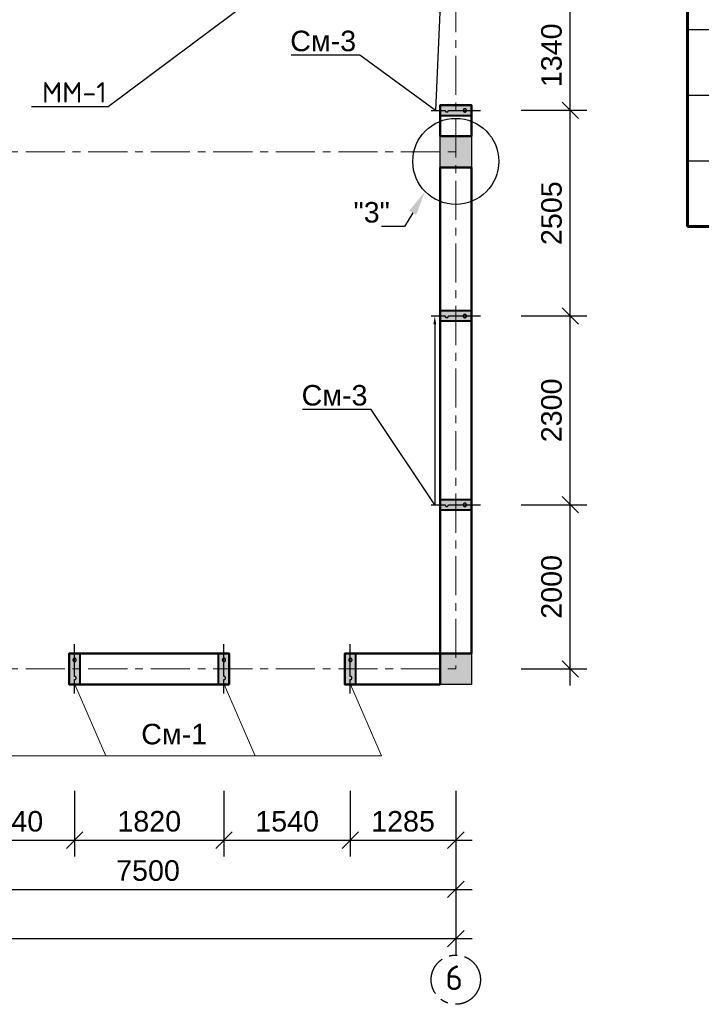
# Model space of a CAD drawing. Header units: millimetres. Extents: x 2063114 to 14983986, y -126020516 to 213791.
# Tile 470 of 656: x 2350204 to 2358508, y -766227 to -754233. Entities that reach past the tile are written whole.
import ezdxf
from ezdxf import colors
from ezdxf.entities.mleader import LeaderData, LeaderLine
from ezdxf.math import Vec2, Vec3

# ---------------------------------------------------------------- set-up
doc = ezdxf.new("R2010")
doc.units = ezdxf.units.MM
doc.linetypes.add('ACAD_ISO10W100', pattern=[18, 12, -3, 0, -3])
doc.linetypes.add('осевая', pattern=[50.8, 31.75, -6.35, 6.35, -6.35])
doc.layers.get('Defpoints').update_dxf_attribs({"color": 6, "lineweight": 35})
for name, color, linetype, lineweight in [('.', 7, 'Continuous', 15), ('_0', 7, 'Continuous', 20), ('РАЗМЕР АР', 150, 'Continuous', 20), ('сплошная_толстая', 7, 'Continuous', 50)]:
    doc.layers.add(name, color=color, linetype=linetype, lineweight=lineweight)
for name, color, linetype in [('AC_OS', 1, 'ACAD_ISO10W100'), ('PDF _leader', 7, 'Continuous'), ('R_Dim', 94, 'Continuous'), ('пунктир', 1, 'ACAD_ISO10W100'), ('Размеры', 28, 'Continuous')]:
    doc.layers.add(name, color=color, linetype=linetype)
doc.styles.add('ISO', font='times.ttf')
doc.styles.get("Standard").update_dxf_attribs({"font": 'arial.ttf'})
doc.styles.add('СПДС', font='isocpeur.ttf')
doc.dimstyles.new('STANDARD$0', dxfattribs={"dimtxt": 250, "dimasz": 200, "dimexe": 200, "dimexo": 300, "dimgap": 100, "dimtad": 1, "dimdec": 0, "dimzin": 1, "dimdsep": 46, "dimtxsty": 'Standard', "dimblk1": 'OBLIQUE', "dimblk2": 'OBLIQUE', "dimsah": 1, "dimcen": 2.5, "dimdle": 200, "dimadec": 0, "dimazin": 0, "dimtfac": 1, "dimtdec": 0, "dimtmove": 0, "dimatfit": 3, "dimldrblk": 'OBLIQUE', "dimfxl": 600, "dimfxlon": 1, "dimtolj": 1, "dimtzin": 1, "dimarcsym": 0})

# ---------------------------------------------------------------- blocks, each defined once
blk = doc.blocks.new('*T2326')
at = {"color": 0, "lineweight": 60, "transparency": 16777216}
for p, q in [((0, -1500), (20950, -1500)), ((0, -1500), (0, -3000)), ((1500, -1500), (1500, -3000)), ((7500, -1500), (7500, -3000)), ((14500, -1500), (14500, -3000)), ((15500, -1500), (15500, -3000)), ((16500, -1500), (16500, -3000)), ((17700, -1500), (17700, -3000)), ((19200, -1500), (19200, -3000)), ((20950, -1500), (20950, -3000)), ((0, -3000), (20950, -3000)), ((0, -15750), (20950, -15750))]:
    blk.add_line(p, q, dxfattribs=at)
at = {"color": 0, "linetype": 'Continuous', "lineweight": 60, "transparency": 16777216}
for p, q in [((0, -3000), (0, -15750)), ((1500, -3000), (1500, -15750)), ((7500, -3000), (7500, -15750)), ((14500, -3000), (14500, -15750)), ((15500, -3000), (15500, -3750)), ((16500, -3000), (16500, -15750)), ((17700, -3000), (17700, -15750)), ((19200, -3000), (19200, -15750)), ((20950, -3000), (20950, -15750)), ((15500, -6150), (15500, -15750))]:
    blk.add_line(p, q, dxfattribs=at)
at = {"color": 0, "linetype": 'Continuous', "transparency": 16777216}
for p, q in [((0, -3750), (20950, -3750)), ((0, -4550), (20950, -4550)), ((0, -5350), (20950, -5350)), ((0, -6150), (15500, -6150)), ((16500, -6150), (20950, -6150)), ((0, -6950), (15500, -6950)), ((16500, -6950), (20950, -6950)), ((0, -7750), (20950, -7750)), ((0, -8550), (20950, -8550)), ((0, -9350), (20950, -9350)), ((0, -10150), (20950, -10150)), ((0, -10950), (20950, -10950)), ((14500, -11750), (20950, -11750)), ((1500, -12550), (7500, -12550)), ((14500, -12550), (20950, -12550)), ((1500, -13350), (7500, -13350)), ((14500, -13350), (20950, -13350)), ((14500, -14150), (20950, -14150))]:
    blk.add_line(p, q, dxfattribs=at)
at = {"color": 0, "linetype": 'ByBlock', "lineweight": -2, "transparency": 16777216}
for p, q in [((15500, -6150), (16500, -6150)), ((15500, -6950), (16500, -6950)), ((0, -11750), (14500, -11750)), ((0, -12550), (1500, -12550)), ((7500, -12550), (14500, -12550)), ((0, -13350), (1500, -13350)), ((7500, -13350), (14500, -13350)), ((0, -14150), (14500, -14150))]:
    blk.add_line(p, q, dxfattribs=at)
at = {"color": 0, "transparency": 16777216}
blk.add_line((0, -14950), (20950, -14950), dxfattribs=at)
at = {"layer": 'Defpoints', "color": 8, "linetype": 'ByBlock', "lineweight": 0, "transparency": 16777216}
for p, q in [((0, 0), (20950, 0)), ((0, 0), (0, -1500)), ((20950, 0), (20950, -1500))]:
    blk.add_line(p, q, dxfattribs=at)
at = {"color": 0, "linetype": 'Continuous', "transparency": 16777216}
for s, insert, char_height, width, attachment_point in [('{\\C256;СПЕЦИФИКАЦИЯ К СХЕМЕ РАСПОЛОЖЕНИЯ МОНОЛИТНЫХ КОНСТРУКЦИЙ}', (10475, -750), 350, 20650, 5), ('Кол.\\Pшт.\\P1эт.', (15000, -2250), 250, 700, 5), ('Кол.\\Pшт.\\P2эт.', (16000, -2250), 250, 700, 5), ('Кол.\\Pшт.\\P{\\T0.8;Всего}', (17100, -2250), 250, 900, 5), ('Масса\\Pед., кг.', (18450, -2250), 250, 1200, 5), ('Приме-\\Pчание', (20075, -2250), 250, 1450, 5), ('Поз.', (750, -2250), 250, 1200, 5), ('Обозначение', (4500, -2250), 250, 5700, 5), ('Наименование', (11000, -2250), 250, 6700, 5), ('{\\C256;МОНОЛИТНЫЕ СЕРДЕЧНИКИ}', (11000, -3375), 250, 6700, 5), ('См-1', (750, -4150), 250, 1200, 5), ('смотри лист КЖ 25', (4500, -4150), 250, 5700, 5), (' Сердечник монолитный См-1', (7650, -4150), 250, 6700, 4), ('26', (15500, -4150), 250, 1700, 5), ('26', (17100, -4150), 250, 900, 5), ('См-2', (750, -4950), 250, 1200, 5), ('смотри лист КЖ 25', (4500, -4950), 250, 5700, 5), (' Сердечник монолитный См-2', (7650, -4950), 250, 6700, 4), ('12', (15500, -4950), 250, 1700, 5), ('12', (17100, -4950), 250, 900, 5), ('См-3', (750, -5750), 250, 1200, 5), ('смотри лист КЖ 25', (4500, -5750), 250, 5700, 5), (' Сердечник монолитный См-3', (7650, -5750), 250, 6700, 4), ('22', (15500, -5750), 250, 1700, 5), ('22', (17100, -5750), 250, 900, 5), ('См-4', (750, -6550), 250, 1200, 5), ('смотри лист КЖ 26', (4500, -6550), 250, 5700, 5), (' Сердечник монолитный См-4', (7650, -6550), 250, 6700, 4), ('5', (15000, -6550), 250, 700, 5), ('5', (17100, -6550), 250, 900, 5), ('-', (16000, -6550), 250, 700, 5), ('См-5', (750, -7350), 250, 1200, 5), ('смотри лист КЖ 27', (4500, -7350), 250, 5700, 5), (' Сердечник монолитный См-5', (7650, -7350), 250, 6700, 4), ('3', (15000, -7350), 250, 700, 5), ('3', (17100, -7350), 250, 900, 5), ('-', (16000, -7350), 250, 700, 5), ('См-6', (750, -8150), 250, 1200, 5), ('смотри лист КЖ 27', (4500, -8150), 250, 5700, 5), (' Сердечник монолитный См-6', (7650, -8150), 250, 6700, 4), ('4', (16000, -8150), 250, 700, 5), ('4', (17100, -8150), 250, 900, 5), ('-', (15000, -8150), 250, 700, 5), ('См-7', (750, -8950), 250, 1200, 5), ('смотри лист КЖ 27', (4500, -8950), 250, 5700, 5), (' Сердечник монолитный См-7', (7650, -8950), 250, 6700, 4), ('6', (16000, -8950), 250, 700, 5), ('6', (17100, -8950), 250, 900, 5), ('-', (15000, -8950), 250, 700, 5), ('См-8', (750, -9750), 250, 1200, 5), ('смотри лист КЖ 27', (4500, -9750), 250, 5700, 5), (' Сердечник монолитный См-8', (7650, -9750), 250, 6700, 4), ('4', (15000, -9750), 250, 700, 5), ('4', (17100, -9750), 250, 900, 5), ('-', (16000, -9750), 250, 700, 5), ('См-9', (750, -10550), 250, 1200, 5), ('смотри лист КЖ 27', (4500, -10550), 250, 5700, 5), (' Сердечник монолитный См-9', (7650, -10550), 250, 6700, 4), ('2', (16000, -10550), 250, 700, 5), ('2', (17100, -10550), 250, 900, 5), ('-', (15000, -10550), 250, 700, 5), ('КЛАДКА СТЕН', (11000, -11350), 250, 6700, 5), ('смотри лист КЖ 14.....21', (4500, -12150), 250, 5700, 5), (' Наружные стены из жженого кирпича', (7650, -12150), 250, 6700, 4), ('м³', (20075, -12150), 250, 1450, 5), ('{\\W0.9;\\T0.9;56.50}', (15000, -12150), 250, 700, 5), ('{\\W0.8;\\T0.95;65,20}', (16000, -12150), 250, 700, 5), ('{\\W0.9;\\T0.9;121.70}', (17100, -12150), 250, 900, 5), ('{\\T0.95; Внутренние стены из жженого кирпича}', (7650, -12950), 250, 6700, 4), ('смотри лист КЖ 14.....21', (4500, -12950), 250, 5700, 5), ('{\\W0.9;\\T0.9;46.60}', (15000, -12950), 250, 700, 5), ('{\\W0.9;\\T0.9;48.90}', (16000, -12950), 250, 700, 5), ('{\\T0.9;95.50}', (17100, -12950), 250, 900, 5), ('м³', (20075, -12950), 250, 1450, 5), ('ГОРИЗОНТАЛЬНОЕ АРМИРОВАНИЕ СТЕН', (11000, -13750), 220, 6700, 5), ('СГ-1', (750, -14550), 250, 1200, 5), ('смотри лист КЖ 14.....21', (4500, -14550), 250, 5700, 5), (' Сетка СГ-1 (стены)           L=п.м.', (7650, -14550), 250, 6700, 4), ('0,1634', (18450, -14550), 250, 1200, 5), ('кг/п.м.', (20075, -14550), 250, 1450, 5), ('{\\W0.7;\\T0.95;316.90}', (15000, -14550), 250, 700, 5), ('{\\W0.7;\\T0.95;387.60}', (16000, -14550), 250, 700, 5), ('{\\W0.9;\\T0.9;704,50}', (17100, -14550), 250, 900, 5)]:
    blk.add_mtext(s, dxfattribs=dict(at, insert=insert, char_height=char_height, width=width, attachment_point=attachment_point))
blk = doc.blocks.new('_Oblique')
at = {"color": 0, "linetype": 'ByBlock', "lineweight": -2}
blk.add_line((-0.5, -0.5), (0.5, 0.5), dxfattribs=at)
blk = doc.blocks.new('*D2330')
at = {"layer": 'Defpoints', "color": 0, "lineweight": 30, "ltscale": 150, "transparency": 16777216}
for p in [(2327417, -762142), (2355517, -762142), (2355517, -765427)]:
    blk.add_point(p, dxfattribs=at)
at = {"layer": 'РАЗМЕР АР', "color": 0, "lineweight": -2, "ltscale": 150, "transparency": 16777216}
for p, q in [((2327417, -764827), (2327417, -765627)), ((2355517, -764827), (2355517, -765627)), ((2327217, -765427), (2355717, -765427))]:
    blk.add_line(p, q, dxfattribs=at)
at = {"layer": 'РАЗМЕР АР', "color": 0, "lineweight": -2, "ltscale": 150, "transparency": 16777216, "xscale": 200, "yscale": 200, "zscale": 200, "rotation": 180}
blk.add_blockref('_Oblique', (2327417, -765427), dxfattribs=at)
at = {"layer": 'РАЗМЕР АР', "color": 0, "lineweight": -2, "ltscale": 150, "transparency": 16777216, "xscale": 200, "yscale": 200, "zscale": 200}
blk.add_blockref('_Oblique', (2355517, -765427), dxfattribs=at)
at = {"layer": 'РАЗМЕР АР', "color": 0, "ltscale": 150, "transparency": 16777216, "insert": (2341467, -765199), "char_height": 250, "attachment_point": 5}
blk.add_mtext('\\A1;28100', dxfattribs=at)
blk = doc.blocks.new('*D2267')
at = {"layer": 'Defpoints', "color": 0, "lineweight": 30, "ltscale": 150, "transparency": 16777216}
for p in [(2348017, -762142), (2355517, -762142), (2355517, -764827)]:
    blk.add_point(p, dxfattribs=at)
at = {"layer": 'РАЗМЕР АР', "color": 0, "lineweight": -2, "ltscale": 150, "transparency": 16777216}
for p, q in [((2348017, -764227), (2348017, -765027)), ((2355517, -764227), (2355517, -765027)), ((2347817, -764827), (2355717, -764827))]:
    blk.add_line(p, q, dxfattribs=at)
at = {"layer": 'РАЗМЕР АР', "color": 0, "lineweight": -2, "ltscale": 150, "transparency": 16777216, "xscale": 200, "yscale": 200, "zscale": 200, "rotation": 180}
blk.add_blockref('_Oblique', (2348017, -764827), dxfattribs=at)
at = {"layer": 'РАЗМЕР АР', "color": 0, "lineweight": -2, "ltscale": 150, "transparency": 16777216, "xscale": 200, "yscale": 200, "zscale": 200}
blk.add_blockref('_Oblique', (2355517, -764827), dxfattribs=at)
at = {"layer": 'РАЗМЕР АР', "color": 0, "ltscale": 150, "transparency": 16777216, "insert": (2351767, -764599), "char_height": 250, "attachment_point": 5}
blk.add_mtext('\\A1;7500', dxfattribs=at)
blk = doc.blocks.new('Сердечник 1')
at = {"layer": 'AC_OS', "ltscale": 150}
h = blk.add_hatch(color=256, dxfattribs=at)
h.dxf.hatch_style = 1
h.paths.add_polyline_path([(769645, 403439), (769645, 403399, 1)])
h.paths.add_polyline_path([(769645, 403439, 1), (769645, 403399)])
h.paths.add_polyline_path([(769645, 403219, 1), (769645, 403179)])
h.paths.add_polyline_path([(769645, 403219), (769645, 403179, 1)])
at = {"layer": 'R_Dim', "ltscale": 150}
h = blk.add_hatch(color=256, dxfattribs=at)
h.dxf.hatch_style = 1
h.paths.add_polyline_path([(769710, 403499), (769580, 403499), (769580, 403119), (769710, 403119)])
at = {"layer": 'AC_OS', "ltscale": 150}
blk.add_lwpolyline([(769645, 403609), (769645, 403439, 1), (769645, 403399, 0.628963), (769645, 403399), (769645, 403219, 1.049731), (769645, 403179, 1), (769645, 403219), (769645, 403009)], format="xyb", dxfattribs=at)
at = {"layer": 'PDF _leader', "ltscale": 150}
blk.add_lwpolyline([(769580, 403499), (769710, 403499), (769710, 403119), (769580, 403119)], close=True, dxfattribs=at)
at = {"layer": 'Размеры', "lineweight": 40, "ltscale": 150}
blk.add_lwpolyline([(769580, 403499), (769710, 403499), (769710, 403119), (769580, 403119)], close=True, dxfattribs=at)
blk = doc.blocks.new('*D2319')
at = {"layer": 'Defpoints', "color": 0, "lineweight": 30, "transparency": 16777216}
for p in [(2349332, -763200), (2350872, -763200), (2350872, -764227)]:
    blk.add_point(p, dxfattribs=at)
at = {"layer": 'РАЗМЕР АР', "color": 0, "lineweight": -2, "transparency": 16777216}
for p, q in [((2349332, -763627), (2349332, -764427)), ((2350872, -763627), (2350872, -764427)), ((2349132, -764227), (2351072, -764227))]:
    blk.add_line(p, q, dxfattribs=at)
at = {"layer": 'РАЗМЕР АР', "color": 0, "lineweight": -2, "transparency": 16777216, "xscale": 200, "yscale": 200, "zscale": 200, "rotation": 180}
blk.add_blockref('_Oblique', (2349332, -764227), dxfattribs=at)
at = {"layer": 'РАЗМЕР АР', "color": 0, "lineweight": -2, "transparency": 16777216, "xscale": 200, "yscale": 200, "zscale": 200}
blk.add_blockref('_Oblique', (2350872, -764227), dxfattribs=at)
at = {"layer": 'РАЗМЕР АР', "color": 0, "transparency": 16777216, "insert": (2350102, -763999), "char_height": 250, "attachment_point": 5}
blk.add_mtext('\\A1;1540', dxfattribs=at)
blk = doc.blocks.new('*D2320')
at = {"layer": 'Defpoints', "color": 0, "lineweight": 30, "transparency": 16777216}
for p in [(2350872, -763200), (2352692, -763200), (2352692, -764227)]:
    blk.add_point(p, dxfattribs=at)
at = {"layer": 'РАЗМЕР АР', "color": 0, "lineweight": -2, "transparency": 16777216}
for p, q in [((2350872, -763627), (2350872, -764427)), ((2352692, -763627), (2352692, -764427)), ((2350672, -764227), (2352892, -764227))]:
    blk.add_line(p, q, dxfattribs=at)
at = {"layer": 'РАЗМЕР АР', "color": 0, "lineweight": -2, "transparency": 16777216, "xscale": 200, "yscale": 200, "zscale": 200, "rotation": 180}
blk.add_blockref('_Oblique', (2350872, -764227), dxfattribs=at)
at = {"layer": 'РАЗМЕР АР', "color": 0, "lineweight": -2, "transparency": 16777216, "xscale": 200, "yscale": 200, "zscale": 200}
blk.add_blockref('_Oblique', (2352692, -764227), dxfattribs=at)
at = {"layer": 'РАЗМЕР АР', "color": 0, "transparency": 16777216, "insert": (2351782, -763999), "char_height": 250, "attachment_point": 5}
blk.add_mtext('\\A1;1820', dxfattribs=at)
blk = doc.blocks.new('*D2321')
at = {"layer": 'Defpoints', "color": 0, "lineweight": 30, "transparency": 16777216}
for p in [(2352692, -763200), (2354232, -763200), (2354232, -764227)]:
    blk.add_point(p, dxfattribs=at)
at = {"layer": 'РАЗМЕР АР', "color": 0, "lineweight": -2, "transparency": 16777216}
for p, q in [((2352692, -763627), (2352692, -764427)), ((2354232, -763627), (2354232, -764427)), ((2352492, -764227), (2354432, -764227))]:
    blk.add_line(p, q, dxfattribs=at)
at = {"layer": 'РАЗМЕР АР', "color": 0, "lineweight": -2, "transparency": 16777216, "xscale": 200, "yscale": 200, "zscale": 200, "rotation": 180}
blk.add_blockref('_Oblique', (2352692, -764227), dxfattribs=at)
at = {"layer": 'РАЗМЕР АР', "color": 0, "lineweight": -2, "transparency": 16777216, "xscale": 200, "yscale": 200, "zscale": 200}
blk.add_blockref('_Oblique', (2354232, -764227), dxfattribs=at)
at = {"layer": 'РАЗМЕР АР', "color": 0, "transparency": 16777216, "insert": (2353462, -763999), "char_height": 250, "attachment_point": 5}
blk.add_mtext('\\A1;1540', dxfattribs=at)
blk = doc.blocks.new('*D2322')
at = {"layer": '_0', "color": 0, "lineweight": -2, "transparency": 16777216}
for p, q in [((2354232, -763627), (2354232, -764427)), ((2355517, -763627), (2355517, -764427)), ((2354032, -764227), (2355717, -764227))]:
    blk.add_line(p, q, dxfattribs=at)
at = {"layer": 'Defpoints', "color": 0, "lineweight": 30, "transparency": 16777216}
for p in [(2354232, -763200), (2355517, -763200), (2355517, -764227)]:
    blk.add_point(p, dxfattribs=at)
at = {"layer": '_0', "color": 0, "lineweight": -2, "transparency": 16777216, "xscale": 200, "yscale": 200, "zscale": 200, "rotation": 180}
blk.add_blockref('_Oblique', (2354232, -764227), dxfattribs=at)
at = {"layer": '_0', "color": 0, "lineweight": -2, "transparency": 16777216, "xscale": 200, "yscale": 200, "zscale": 200}
blk.add_blockref('_Oblique', (2355517, -764227), dxfattribs=at)
at = {"layer": '_0', "color": 0, "transparency": 16777216, "insert": (2354874, -763999), "char_height": 250, "attachment_point": 5}
blk.add_mtext('\\A1;1285', dxfattribs=at)
blk = doc.blocks.new('*D2323')
at = {"layer": 'Defpoints', "color": 0, "lineweight": 30, "ltscale": 150, "transparency": 16777216}
for p in [(2355517, -760142), (2356912, -760142), (2355517, -762142)]:
    blk.add_point(p, dxfattribs=at)
at = {"layer": 'РАЗМЕР АР', "color": 0, "lineweight": -2, "ltscale": 150, "transparency": 16777216}
for p, q in [((2356912, -762342), (2356912, -759942)), ((2356312, -760142), (2357112, -760142)), ((2356312, -762142), (2357112, -762142))]:
    blk.add_line(p, q, dxfattribs=at)
at = {"layer": 'РАЗМЕР АР', "color": 0, "lineweight": -2, "ltscale": 150, "transparency": 16777216, "xscale": 200, "yscale": 200, "zscale": 200}
for p, rotation in [((2356912, -760142), 90), ((2356912, -762142), 270)]:
    blk.add_blockref('_Oblique', p, dxfattribs=dict(at, rotation=rotation))
at = {"layer": 'РАЗМЕР АР', "color": 0, "ltscale": 150, "transparency": 16777216, "insert": (2356684, -761142), "char_height": 250, "attachment_point": 5, "rotation": 90}
blk.add_mtext('\\A1;2000', dxfattribs=at)
blk = doc.blocks.new('*D2324')
at = {"layer": 'Defpoints', "color": 0, "lineweight": 30, "transparency": 16777216}
for p in [(2355517, -757842), (2356912, -757842), (2355517, -760142)]:
    blk.add_point(p, dxfattribs=at)
at = {"layer": 'РАЗМЕР АР', "color": 0, "lineweight": -2, "transparency": 16777216}
for p, q in [((2356912, -760342), (2356912, -757642)), ((2356312, -757842), (2357112, -757842)), ((2356312, -760142), (2357112, -760142))]:
    blk.add_line(p, q, dxfattribs=at)
at = {"layer": 'РАЗМЕР АР', "color": 0, "lineweight": -2, "transparency": 16777216, "xscale": 200, "yscale": 200, "zscale": 200}
for p, rotation in [((2356912, -757842), 90), ((2356912, -760142), 270)]:
    blk.add_blockref('_Oblique', p, dxfattribs=dict(at, rotation=rotation))
at = {"layer": 'РАЗМЕР АР', "color": 0, "transparency": 16777216, "insert": (2356684, -758992), "char_height": 250, "attachment_point": 5, "rotation": 90}
blk.add_mtext('\\A1;2300', dxfattribs=at)
blk = doc.blocks.new('*D2796')
at = {"layer": 'Defpoints', "color": 0, "lineweight": 30, "transparency": 16777216}
for p in [(2355517, -755337), (2356912, -755337), (2355517, -757842)]:
    blk.add_point(p, dxfattribs=at)
at = {"layer": 'РАЗМЕР АР', "color": 0, "lineweight": -2, "transparency": 16777216}
for p, q in [((2356912, -758042), (2356912, -755137)), ((2356312, -755337), (2357112, -755337)), ((2356312, -757842), (2357112, -757842))]:
    blk.add_line(p, q, dxfattribs=at)
at = {"layer": 'РАЗМЕР АР', "color": 0, "lineweight": -2, "transparency": 16777216, "xscale": 200, "yscale": 200, "zscale": 200}
for p, rotation in [((2356912, -755337), 90), ((2356912, -757842), 270)]:
    blk.add_blockref('_Oblique', p, dxfattribs=dict(at, rotation=rotation))
at = {"layer": 'РАЗМЕР АР', "color": 0, "transparency": 16777216, "insert": (2356684, -756590), "char_height": 250, "attachment_point": 5, "rotation": 90}
blk.add_mtext('\\A1;2505', dxfattribs=at)
blk = doc.blocks.new('*D2797')
at = {"layer": 'Defpoints', "color": 0, "lineweight": 30, "transparency": 16777216}
for p in [(2355517, -753997), (2356912, -753997), (2355517, -755337)]:
    blk.add_point(p, dxfattribs=at)
at = {"layer": 'РАЗМЕР АР', "color": 0, "lineweight": -2, "transparency": 16777216}
for p, q in [((2356912, -755537), (2356912, -753797)), ((2356312, -753997), (2357112, -753997)), ((2356312, -755337), (2357112, -755337))]:
    blk.add_line(p, q, dxfattribs=at)
at = {"layer": 'РАЗМЕР АР', "color": 0, "lineweight": -2, "transparency": 16777216, "xscale": 200, "yscale": 200, "zscale": 200}
for p, rotation in [((2356912, -753997), 90), ((2356912, -755337), 270)]:
    blk.add_blockref('_Oblique', p, dxfattribs=dict(at, rotation=rotation))
at = {"layer": 'РАЗМЕР АР', "color": 0, "transparency": 16777216, "insert": (2356684, -754667), "char_height": 250, "attachment_point": 5, "rotation": 90}
blk.add_mtext('\\A1;1340', dxfattribs=at)

msp = doc.modelspace()

# ---------------------------------------------------------------- hatches: boundary and pattern name
at = {"ltscale": 150, "transparency": 33554687}
h = msp.add_hatch(color=256, dxfattribs=at)
h.dxf.hatch_style = 1
h.paths.add_polyline_path([(2355706.86693, -755652.19946), (2355326.86693, -755652.19946), (2355326.86693, -756032.19946), (2355706.86693, -756032.19946)])
h = msp.add_hatch(color=256, dxfattribs=at)
h.dxf.hatch_style = 1
h.paths.add_polyline_path([(2355706.86693, -761952.19946), (2355326.86693, -761952.19946), (2355326.86693, -762332.19946), (2355706.86693, -762332.19946)])

# ---------------------------------------------------------------- linework, layer by layer
at = {"ltscale": 150}
for points in [[(2355326.86693, -755652.19946), (2355706.86693, -755652.19946), (2355706.86693, -756032.19946), (2355326.86693, -756032.19946)], [(2355326.86693, -761952.19946), (2355706.86693, -761952.19946), (2355706.86693, -762332.19946), (2355326.86693, -762332.19946)]]:
    msp.add_lwpolyline(points, close=True, dxfattribs=at)
msp.add_circle((2355516.86693, -755958.63851), 523.8255, dxfattribs=at)
at = {"layer": '_0', "ltscale": 150}
for p, q in [((2350873.58994, -762332.19946), (2351253.08797, -763199.53183)), ((2352693.58994, -762332.19946), (2353073.08797, -763199.53183)), ((2354233.58994, -762332.19946), (2354613.08797, -763199.53183)), ((2349713.08797, -763199.53183), (2354613.08797, -763199.53183))]:
    msp.add_line(p, q, dxfattribs=at)
at = {"layer": 'пунктир', "linetype": 'осевая', "lineweight": 9, "ltscale": 15}
for p, q in [((2355516.86693, -743242.19946), (2355516.86693, -762142.19946)), ((2327416.86693, -755842.19946), (2355516.86693, -755842.19946)), ((2327416.86693, -762142.19946), (2355516.86693, -762142.19946))]:
    msp.add_line(p, q, dxfattribs=at)
at = {"layer": 'пунктир', "linetype": 'осевая', "ltscale": 15}
msp.add_circle((2355516.86693, -765926.91135), 300, dxfattribs=at)
at = {"layer": 'сплошная_толстая', "ltscale": 150}
for p, q in [((2355326.86693, -755652.19946), (2355326.86693, -755272.19946)), ((2355706.86693, -755272.19946), (2355326.86693, -755272.19946)), ((2355706.86693, -755652.19946), (2355706.86693, -755272.19946)), ((2355326.86693, -755652.19946), (2355706.86693, -755652.19946)), ((2355326.86693, -761952.19946), (2355326.86693, -756032.19946)), ((2355326.86693, -756032.19946), (2355706.86693, -756032.19946)), ((2355706.86693, -761952.19946), (2355706.86693, -756032.19946)), ((2350806.86693, -761952.19946), (2352756.86693, -761952.19946)), ((2350806.86693, -762332.19946), (2350806.86693, -761952.19946)), ((2352756.86693, -762332.19946), (2352756.86693, -761952.19946)), ((2354166.86693, -761952.19946), (2355326.86693, -761952.19946)), ((2354166.86693, -762332.19946), (2354166.86693, -761952.19946)), ((2355326.86693, -761952.19946), (2355706.86693, -761952.19946)), ((2355326.86693, -762332.19946), (2355326.86693, -761952.19946)), ((2352756.86693, -762332.19946), (2350806.86693, -762332.19946)), ((2355326.86693, -762332.19946), (2354166.86693, -762332.19946))]:
    msp.add_line(p, q, dxfattribs=at)

# ---------------------------------------------------------------- block references
msp.add_blockref('*T2326', (2358342.08613, -741001.43901))
at = {"layer": 'Размеры'}
for p, rotation in [((2758826.27839, -1524982.27596), 89.99999999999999), ((2758826.27839, -1527487.27596), 89.99999999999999), ((2758826.27839, -1529787.27596), 89.99999999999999), ((3120516.94343, -358832.788), 179.9999999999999), ((3122336.94343, -358832.788), 179.9999999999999), ((3123876.94343, -358832.788), 179.9999999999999)]:
    msp.add_blockref('Сердечник 1', p, dxfattribs=dict(at, rotation=rotation))

# ---------------------------------------------------------------- texts
at = {"layer": '.', "ltscale": 100, "insert": (2351684.10084, -762936.88216), "char_height": 250, "width": 702.5, "attachment_point": 4}
msp.add_mtext('См-1', dxfattribs=at)
at = {"layer": 'пунктир', "linetype": 'осевая', "ltscale": 15, "insert": (2355497.21895, -765753.59948), "char_height": 300, "width": 255.0496237, "attachment_point": 2, "style": 'СПДС'}
msp.add_mtext('6', dxfattribs=at)

# ---------------------------------------------------------------- dimensions: what is measured, and where the dimension line sits
at = {"layer": '_0'}
dim = msp.add_linear_dim(base=(2355516.86693, -764226.91135), p1=(2354231.86693, -763199.53183), p2=(2355516.86693, -763199.53183), dimstyle='STANDARD$0', override={"dimtmove": 1}, dxfattribs=at)
dim.commit()
dim.dimension.update_dxf_attribs({"geometry": '*D2322', "text_midpoint": (2354874.36693, -763999.26811)})
at = {"layer": 'РАЗМЕР АР'}
for base, p1, p2, picture, middle in [((2356911.95173, -753997.19946), (2355516.86693, -755337.19946), (2355516.86693, -753997.19946), '*D2797', (2356684.22322, -754667.19946)), ((2356911.95173, -755337.19946), (2355516.86693, -757842.19946), (2355516.86693, -755337.19946), '*D2796', (2356684.30849, -756589.69946)), ((2356911.95173, -757842.19946), (2355516.86693, -760142.19946), (2355516.86693, -757842.19946), '*D2324', (2356684.22322, -758992.19946))]:
    dim = msp.add_linear_dim(base=base, p1=p1, p2=p2, angle=90, dimstyle='STANDARD$0', override={"dimtmove": 1}, dxfattribs=at)
    dim.commit()
    dim.dimension.update_dxf_attribs({"geometry": picture, "text_midpoint": middle})
at = {"layer": 'РАЗМЕР АР', "ltscale": 150}
dim = msp.add_linear_dim(base=(2356911.95173, -760142.19946), p1=(2355516.86693, -762142.19946), p2=(2355516.86693, -760142.19946), angle=90, dimstyle='STANDARD$0', dxfattribs=at)
dim.commit()
dim.dimension.update_dxf_attribs({"geometry": '*D2323', "text_midpoint": (2356684.30849, -761142.19946)})
for base, p1, picture, middle in [((2355516.86693, -765426.91135), (2327416.86693, -762142.19946), '*D2330', (2341466.86693, -765199.26811)), ((2355516.86693, -764826.91135), (2348016.86693, -762142.19946), '*D2267', (2351766.86693, -764599.26811))]:
    dim = msp.add_linear_dim(base=base, p1=p1, p2=(2355516.86693, -762142.19946), dimstyle='STANDARD$0', dxfattribs=at)
    dim.commit()
    dim.dimension.update_dxf_attribs({"geometry": picture, "text_midpoint": middle})
at = {"layer": 'РАЗМЕР АР'}
for base, p1, p2, picture, middle in [((2350871.86693, -764226.91135), (2349331.86693, -763199.53183), (2350871.86693, -763199.53183), '*D2319', (2350101.86693, -763999.26811)), ((2352691.86693, -764226.91135), (2350871.86693, -763199.53183), (2352691.86693, -763199.53183), '*D2320', (2351781.86693, -763999.26811)), ((2354231.86693, -764226.91135), (2352691.86693, -763199.53183), (2354231.86693, -763199.53183), '*D2321', (2353461.86693, -763999.26811))]:
    dim = msp.add_linear_dim(base=base, p1=p1, p2=p2, dimstyle='STANDARD$0', override={"dimtmove": 1}, dxfattribs=at)
    dim.commit()
    dim.dimension.update_dxf_attribs({"geometry": picture, "text_midpoint": middle})

# ---------------------------------------------------------------- leaders
ml = msp.add_multileader_mtext('Standard')
ml.set_content('{\\fISOCPEUR|b0|i0|c204|p34;\\C7;ММ-1}', color=256, style='ISO')
ml.set_leader_properties(color=256, linetype='ByLayer', lineweight=-1)
ml.build(insert=Vec2(0, 0))
ml.multileader.update_dxf_attribs({"text_left_attachment_type": 6, "text_right_attachment_type": 6, "dogleg_length": 0.36, "arrow_head_size": 100})
ctx = ml.context
ctx.base_point, ctx.char_height, ctx.arrow_head_size, ctx.landing_gap_size, ctx.plane_origin = Vec3(2350457.92152, -755293.10507), 250, 100, 60.75, Vec3(2355119.86714, -754032.27605)
ctx.left_attachment, ctx.right_attachment, ctx.text_align_type = 6, 6, 1
notes = []
notes.append((ctx, [(0, (1, 1, 0), (2351279.78152, -755293.10507), (-1, 0), 0.36, [(0, [(2351586.77155, -754012.54739), (2353055.04756, -753966.7082)], 0, [])])]))
ctx.mtext.insert, ctx.mtext.width, ctx.mtext.alignment, ctx.mtext.flow_direction = Vec3(2350868.67152, -754993.10507), 966.0990101, 2, 5
ml = msp.add_multileader_mtext('Standard')
ml.set_content('См-3', color=256)
ml.set_leader_properties(color=256, linetype='ByLayer', lineweight=-1)
ml.build(insert=Vec2(0, 0))
ml.multileader.update_dxf_attribs({"has_dogleg": 0, "text_left_attachment_type": 6, "text_right_attachment_type": 6, "dogleg_length": 0.36, "arrow_head_size": 100})
ctx = ml.context
ctx.base_point, ctx.char_height, ctx.arrow_head_size, ctx.landing_gap_size, ctx.plane_origin = Vec3(2353455.74672, -754666.73123), 250, 100, 60.75, Vec3(2339600.83568, -757304.93947)
ctx.left_attachment, ctx.right_attachment, ctx.text_align_type = 6, 6, 1
notes.append((ctx, [(1, (1, 1, 0), (2354347.2179, -754666.73123), (-1, 0), 0.36, [(0, [(2355326.86693, -754042.08367), (2355268.85556, -755337.19946)], 0, [])])]))
ctx.mtext.insert, ctx.mtext.rotation, ctx.mtext.width, ctx.mtext.alignment, ctx.mtext.flow_direction = Vec3(2353901.30231, -754366.73123), 6.2831853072, 1109.9507956, 2, 5
ml = msp.add_multileader_mtext('Standard')
ml.set_content('"3"', color=256)
ml.set_leader_properties(color=256, linetype='ByLayer', lineweight=-1)
ml.build(insert=Vec2(0, 0))
ml.multileader.update_dxf_attribs({"text_left_attachment_type": 6, "text_right_attachment_type": 6, "dogleg_length": 0.36, "arrow_head_size": 300})
ctx = ml.context
ctx.base_point, ctx.char_height, ctx.arrow_head_size, ctx.landing_gap_size, ctx.plane_origin, ctx.plane_x_axis, ctx.plane_y_axis = Vec3(2354242.79895, -756753.96005), 250, 300, 60.75, Vec3(2355054.02314, -756056.70047), Vec3(1, 0.0000000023), Vec3(-0.0000000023, 1)
ctx.left_attachment, ctx.right_attachment, ctx.text_align_type = 6, 6, 2
notes.append((ctx, [(1, (1, 1, 0), (2354893.8647, -756753.96004), (-1, -0.0000000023), 119.77721, [(0, [(2355142.74899, -756325.28401)], 0, [])])]))
ctx.mtext.insert, ctx.mtext.text_direction, ctx.mtext.rotation, ctx.mtext.width, ctx.mtext.defined_height, ctx.mtext.alignment, ctx.mtext.flow_direction = Vec3(2354713.33749, -756453.96004), Vec3(1, 0.0000000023), 0.0000000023, 102.5, 249.16236, 3, 5
ml = msp.add_multileader_mtext('Standard')
ml.set_content('См-3', color=256)
ml.set_leader_properties(color=256, linetype='ByLayer', lineweight=-1)
ml.build(insert=Vec2(0, 0))
ml.multileader.update_dxf_attribs({"has_dogleg": 0, "text_left_attachment_type": 6, "text_right_attachment_type": 6, "dogleg_length": 0.36, "arrow_head_size": 100})
ctx = ml.context
ctx.base_point, ctx.char_height, ctx.arrow_head_size, ctx.landing_gap_size, ctx.plane_origin = Vec3(2353594.1463, -758982.93411), 250, 100, 60.75, Vec3(2336675.21176, -761340.41604)
ctx.left_attachment, ctx.right_attachment, ctx.text_align_type = 6, 6, 1
notes.append((ctx, [(1, (1, 1, 0), (2354485.61749, -758982.93411), (-1, 0), 0.36, [(0, [(2355260.96824, -757842.19946), (2355261.53162, -760142.19946)], 0, [])])]))
ctx.mtext.insert, ctx.mtext.rotation, ctx.mtext.width, ctx.mtext.alignment, ctx.mtext.flow_direction = Vec3(2354039.70189, -758682.93411), 6.2831853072, 1109.9507956, 2, 5
for ctx, leaders in notes:
    for number, flags, end, landing, length, lines in leaders:
        leader = LeaderData()
        leader.index, (leader.has_last_leader_line, leader.has_dogleg_vector, leader.attachment_direction) = number, flags
        leader.last_leader_point, leader.dogleg_vector, leader.dogleg_length = Vec3(end), Vec3(landing), length
        for number, points, colour, breaks in lines:
            line = LeaderLine()
            line.index, line.vertices, line.color, line.breaks = number, Vec3.list(points), colors.encode_raw_color(colour), breaks
            leader.lines.append(line)
        ctx.leaders.append(leader)

doc.saveas('drawing.dxf')
